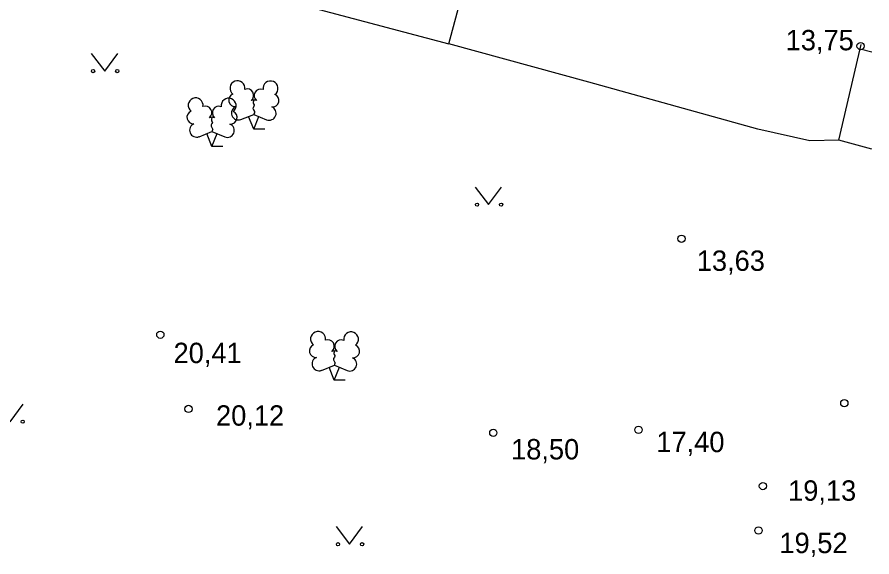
# Model space of a CAD drawing. Extents: x 713497 to 713863, y 6590062 to 6590327.
# Drawn here: x 713833.96 to 713863.36, y 6590255.21 to 6590273.77 of the extents above; entities that cross this region are included whole.
import ezdxf

# ---------------------------------------------------------------- set-up
doc = ezdxf.new("R2010")
doc.units = 0
for name, color, linetype in [('HALJASTUS', 7, 'Continuous'), ('HOONE', 7, 'Continuous'), ('KORGUS', 7, 'Continuous'), ('PUU', 7, 'Continuous')]:
    doc.layers.add(name, color=color, linetype=linetype)

msp = doc.modelspace()

# ---------------------------------------------------------------- linework, layer by layer
at = {"layer": 'HALJASTUS'}
for p, q in [((713836.517, 6590272.517), (713836.98, 6590271.91)), ((713836.98, 6590271.91), (713837.426, 6590272.517)), ((713849.717, 6590267.927), (713850.18, 6590267.32)), ((713850.18, 6590267.32), (713850.626, 6590267.927)), ((713833.73, 6590259.86), (713834.176, 6590260.467)), ((713844.937, 6590256.257), (713845.4, 6590255.65)), ((713845.4, 6590255.65), (713845.846, 6590256.257))]:
    msp.add_line(p, q, dxfattribs=at)
msp.add_lwpolyline([(713862.22, 6590269.54), (713861.22, 6590269.51), (713859.44, 6590269.91), (713853.62, 6590271.53), (713848.81, 6590272.85)], dxfattribs=at)
for centre in [(713836.579, 6590271.91), (713837.408, 6590271.91), (713849.779, 6590267.32), (713850.608, 6590267.32), (713834.158, 6590259.86), (713844.999, 6590255.65), (713845.828, 6590255.65)]:
    msp.add_circle(centre, 0.055, dxfattribs=at)
at = {"layer": 'HOONE'}
for points in [[(713837.1, 6590281.04), (713835.82, 6590276.29), (713848.81, 6590272.85), (713850.08, 6590277.59), (713837.1, 6590281.04)], [(713863.358, 6590269.23), (713862.22, 6590269.54), (713862.99, 6590272.83)], [(713862.95, 6590272.67), (713863.358, 6590272.572)]]:
    msp.add_lwpolyline(points, dxfattribs=at)
at = {"layer": 'KORGUS'}
for centre in [(713862.97, 6590272.77), (713856.81, 6590266.15), (713838.89, 6590262.85), (713862.41, 6590260.5), (713839.86, 6590260.3), (713850.34, 6590259.48), (713855.33, 6590259.58), (713859.61, 6590257.65), (713859.46, 6590256.12)]:
    msp.add_circle(centre, 0.125, dxfattribs=at)
at = {"layer": 'PUU'}
for p, q in [((713841.66, 6590270.245), (713842.105, 6590270.42)), ((713842.1, 6590269.91), (713841.925, 6590270.35)), ((713842.1, 6590269.91), (713842.28, 6590270.35)), ((713842.105, 6590270.42), (713842.545, 6590270.24)), ((713840.22, 6590269.655), (713840.665, 6590269.83)), ((713840.66, 6590269.32), (713840.485, 6590269.76)), ((713840.66, 6590269.32), (713840.84, 6590269.76)), ((713840.665, 6590269.83), (713841.105, 6590269.65)), ((713842.48, 6590269.91), (713842.1, 6590269.91)), ((713841.04, 6590269.32), (713840.66, 6590269.32)), ((713844.43, 6590261.625), (713844.875, 6590261.8)), ((713844.875, 6590261.8), (713845.315, 6590261.62)), ((713844.87, 6590261.29), (713844.695, 6590261.73)), ((713844.87, 6590261.29), (713845.05, 6590261.73)), ((713845.25, 6590261.29), (713844.87, 6590261.29))]:
    msp.add_line(p, q, dxfattribs=at)
for points in [[(713842.105, 6590270.915), (713842.085, 6590270.84), (713842.085, 6590270.82), (713842.095, 6590270.79), (713842.115, 6590270.755), (713842.12, 6590270.735), (713842.105, 6590270.7), (713842.08, 6590270.65), (713842.075, 6590270.625), (713842.08, 6590270.61), (713842.09, 6590270.58), (713842.125, 6590270.52), (713842.13, 6590270.5), (713842.125, 6590270.48), (713842.11, 6590270.445), (713842.105, 6590270.42)], [(713840.665, 6590270.325), (713840.645, 6590270.25), (713840.645, 6590270.23), (713840.655, 6590270.2), (713840.675, 6590270.165), (713840.68, 6590270.145), (713840.665, 6590270.11), (713840.64, 6590270.06), (713840.635, 6590270.035), (713840.64, 6590270.02), (713840.65, 6590269.99), (713840.685, 6590269.93), (713840.69, 6590269.91), (713840.685, 6590269.89), (713840.67, 6590269.855), (713840.665, 6590269.83)], [(713844.875, 6590262.295), (713844.855, 6590262.22), (713844.855, 6590262.2), (713844.865, 6590262.17), (713844.885, 6590262.135), (713844.89, 6590262.115), (713844.875, 6590262.08), (713844.85, 6590262.03), (713844.845, 6590262.005), (713844.85, 6590261.99), (713844.86, 6590261.96), (713844.895, 6590261.9), (713844.9, 6590261.88), (713844.895, 6590261.86), (713844.88, 6590261.825), (713844.875, 6590261.8)]]:
    msp.add_lwpolyline(points, dxfattribs=at)
for centre, radius, start, end in [((713841.543, 6590271.324), 0.256, 111.5027, 232.5173), ((713841.543, 6590271.324), 0.256, 350.4856, 111.5002), ((713842.679, 6590271.315), 0.256, 67.6168, 188.6314), ((713842.679, 6590271.315), 0.256, 306.5997, 67.6143), ((713841.878, 6590271.074), 0.224, 308.5041, 111.5725), ((713842.341, 6590271.069), 0.225, 67.7016, 230.5126), ((713840.103, 6590270.734), 0.256, 111.5027, 232.5173), ((713840.103, 6590270.734), 0.256, 350.4856, 111.5002), ((713841.239, 6590270.725), 0.256, 67.6168, 188.6314), ((713841.469, 6590270.913), 0.224, 111.4304, 274.4987), ((713841.239, 6590270.725), 0.256, 306.5997, 67.6143), ((713842.104, 6590270.677), 0.237, 66.7655, 111.5015), ((713842.746, 6590270.903), 0.224, 264.6183, 67.6866), ((713840.438, 6590270.484), 0.224, 308.5041, 111.5725), ((713840.901, 6590270.479), 0.225, 67.7016, 230.5126), ((713841.574, 6590270.468), 0.237, 111.5014, 291.5004), ((713842.635, 6590270.46), 0.237, 247.6166, 67.6155), ((713840.029, 6590270.323), 0.224, 111.4304, 274.4987), ((713840.664, 6590270.087), 0.237, 66.7655, 111.5015), ((713841.306, 6590270.313), 0.224, 264.6183, 67.6866), ((713840.134, 6590269.878), 0.237, 111.5014, 291.5004), ((713841.195, 6590269.87), 0.237, 247.6166, 67.6155), ((713844.313, 6590262.704), 0.256, 350.4856, 111.5002), ((713844.313, 6590262.704), 0.256, 111.5027, 232.5173), ((713844.648, 6590262.454), 0.224, 308.5041, 111.5725), ((713845.111, 6590262.449), 0.225, 67.7016, 230.5126), ((713845.449, 6590262.695), 0.256, 67.6168, 188.6314), ((713845.449, 6590262.695), 0.256, 306.5997, 67.6143), ((713844.239, 6590262.293), 0.224, 111.4304, 274.4987), ((713845.516, 6590262.283), 0.224, 264.6183, 67.6866), ((713844.874, 6590262.057), 0.237, 66.7655, 111.5015), ((713844.344, 6590261.848), 0.237, 111.5014, 291.5004), ((713845.405, 6590261.84), 0.237, 247.6166, 67.6155)]:
    msp.add_arc(centre, radius, start, end, dxfattribs=at)

# ---------------------------------------------------------------- texts
at = {"layer": 'KORGUS'}
for s, p in [('13,75', (713860.393, 6590272.625)), ('13,63', (713857.336, 6590265.045)), ('20,41', (713839.345, 6590261.875)), ('20,12', (713840.806, 6590259.725)), ('17,40', (713855.946, 6590258.815)), ('18,50', (713850.951, 6590258.565)), ('19,13', (713860.476, 6590257.145)), ('19,52', (713860.178, 6590255.345))]:
    msp.add_text(s, height=0.7, dxfattribs=at).set_placement(p)

doc.saveas('drawing.dxf')
